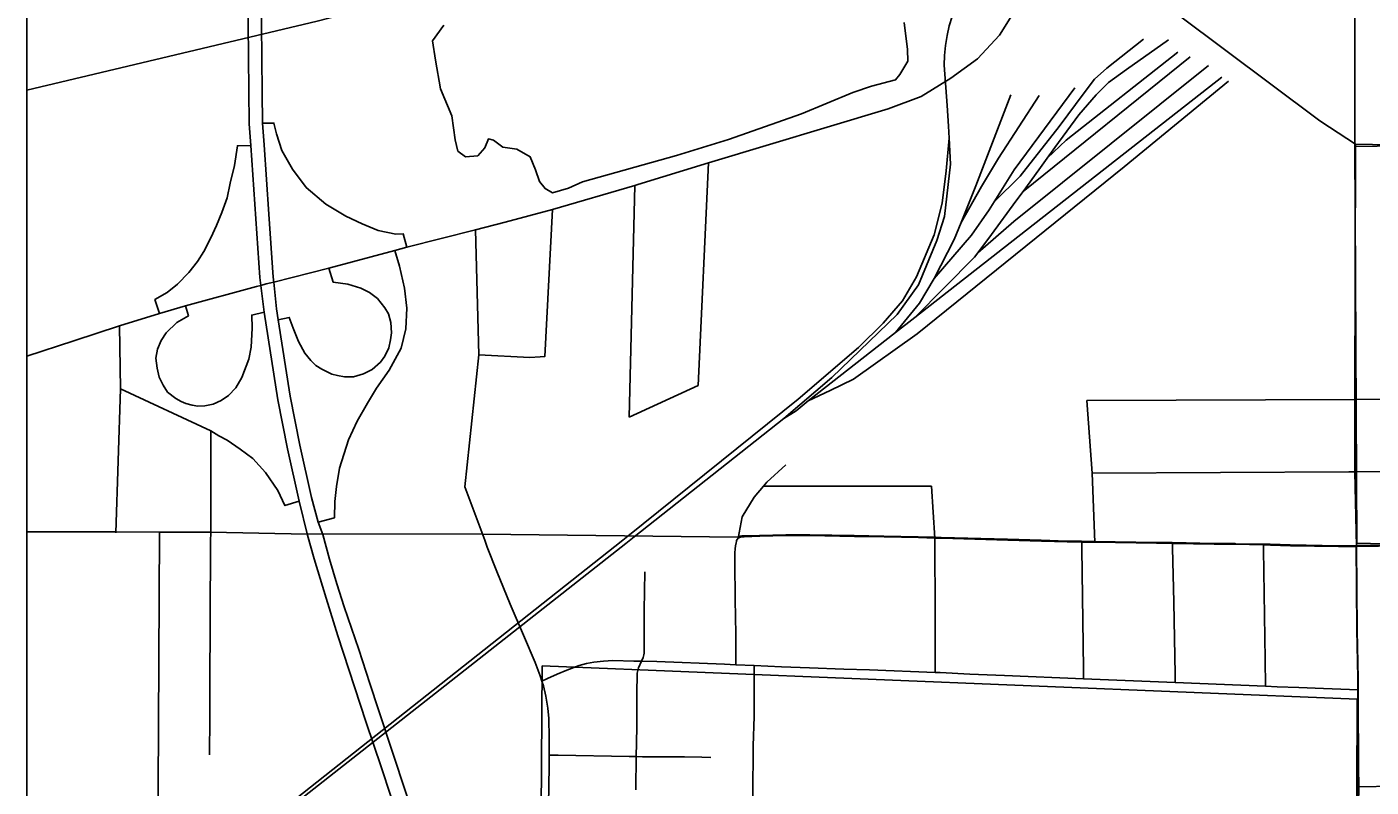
# Model space of a CAD drawing. Extents: x 0 to 40.2, y 0 to 22.
# Drawn here: x 2.1 to 2.971, y 17.261 to 17.754 of the extents above; entities that cross this region are included whole.
import ezdxf

# ---------------------------------------------------------------- set-up
doc = ezdxf.new("R2010")
doc.units = 0
for name, color, linetype in [('GM_X_Adjacent_County', 7, 'Continuous'), ('GM_X_Corporation', 7, 'Continuous'), ('GM_X_Interchange_Ramps', 7, 'Continuous'), ('GM_X_Major_Lake', 7, 'Continuous'), ('GM_X_Major_Lake_Text', 7, 'Continuous'), ('GM_X_Major_River', 7, 'Continuous'), ('GM_X_Major_River_Text', 7, 'Continuous'), ('GM_X_Minor_Lake_Text', 7, 'Continuous'), ('GM_X_Township_Road', 7, 'Continuous'), ('GM_X_Unincorporated', 7, 'Continuous'), ('GM_X_Unincorporated_Location', 7, 'Continuous')]:
    doc.layers.add(name, color=color, linetype=linetype)

msp = doc.modelspace()

# ---------------------------------------------------------------- linework, layer by layer
at = {"layer": 'GM_X_Adjacent_County'}
msp.add_line((2.1, 20.9), (2.1, 14.1), dxfattribs=at)
at = {"layer": 'GM_X_Corporation'}
for points in [[(2.1, 20.9), (2.1, 17.42646), (2.15748, 17.42656), (2.18587, 17.42642), (2.21893, 17.42625), (2.28174, 17.42502), (2.2917, 17.42534), (2.39542, 17.42509), (2.56094, 17.42299), (2.56118, 17.42314), (2.56141, 17.42329), (2.56168, 17.42343), (2.56195, 17.42356), (2.5623, 17.42368), (2.56273, 17.42377), (2.56316, 17.42384), (2.56373, 17.42389), (2.56472, 17.42394), (2.57491, 17.42421), (2.59193, 17.42468), (2.60764, 17.42465), (2.63625, 17.42415), (2.65552, 17.42381), (2.67791, 17.42333), (2.68843, 17.42309), (2.69283, 17.42292), (2.73572, 17.42174), (2.75748, 17.4211), (2.77426, 17.4206), (2.78374, 17.42044), (2.79211, 17.42031), (2.81901, 17.41987), (2.83207, 17.41973), (2.84202, 17.4196), (2.84243, 17.41959), (2.86939, 17.41905), (2.88126, 17.41905), (2.88313, 17.41906), (2.88365, 17.41888), (2.90141, 17.41862), (2.90604, 17.41855), (2.919, 17.41808), (2.95011, 17.41756), (2.9617, 17.41769), (2.99033, 17.41796)], [(2.1, 20.9), (2.1, 17.42646), (2.15748, 17.42656), (2.18587, 17.42642), (2.21893, 17.42625), (2.28174, 17.42502), (2.2917, 17.42534), (2.39542, 17.42509), (2.56094, 17.42299), (2.56118, 17.42314), (2.56141, 17.42329), (2.56168, 17.42343), (2.56195, 17.42356), (2.5623, 17.42368), (2.56273, 17.42377), (2.56316, 17.42384), (2.56373, 17.42389), (2.56472, 17.42394), (2.57491, 17.42421), (2.59193, 17.42468), (2.60764, 17.42465), (2.63625, 17.42415), (2.65552, 17.42381), (2.67791, 17.42333), (2.68843, 17.42309), (2.69283, 17.42292), (2.73572, 17.42174), (2.75748, 17.4211), (2.77426, 17.4206), (2.78374, 17.42044), (2.79211, 17.42031), (2.81901, 17.41987), (2.83207, 17.41973), (2.84202, 17.4196), (2.84243, 17.41959), (2.86939, 17.41905), (2.88126, 17.41905), (2.88313, 17.41906), (2.88365, 17.41888), (2.90141, 17.41862), (2.90604, 17.41855), (2.919, 17.41808), (2.95011, 17.41756), (2.9617, 17.41769), (2.99033, 17.41796)], [(2.1, 20.9), (2.1, 17.42646), (2.15748, 17.42656), (2.18587, 17.42642), (2.21893, 17.42625), (2.28174, 17.42502), (2.2917, 17.42534), (2.39542, 17.42509), (2.56094, 17.42299), (2.56118, 17.42314), (2.56141, 17.42329), (2.56168, 17.42343), (2.56195, 17.42356), (2.5623, 17.42368), (2.56273, 17.42377), (2.56316, 17.42384), (2.56373, 17.42389), (2.56472, 17.42394), (2.57491, 17.42421), (2.59193, 17.42468), (2.60764, 17.42465), (2.63625, 17.42415), (2.65552, 17.42381), (2.67791, 17.42333), (2.68843, 17.42309), (2.69283, 17.42292), (2.73572, 17.42174), (2.75748, 17.4211), (2.77426, 17.4206), (2.78374, 17.42044), (2.79211, 17.42031), (2.81901, 17.41987), (2.83207, 17.41973), (2.84202, 17.4196), (2.84243, 17.41959), (2.86939, 17.41905), (2.88126, 17.41905), (2.88313, 17.41906), (2.88365, 17.41888), (2.90141, 17.41862), (2.90604, 17.41855), (2.919, 17.41808), (2.95011, 17.41756), (2.9617, 17.41769), (2.99033, 17.41796)], [(2.99033, 17.41796), (2.9617, 17.41769), (2.95011, 17.41756), (2.919, 17.41808), (2.90604, 17.41855), (2.90141, 17.41862), (2.88365, 17.41888), (2.88313, 17.41906), (2.88126, 17.41905), (2.86939, 17.41905), (2.84243, 17.41959), (2.84202, 17.4196), (2.83207, 17.41973), (2.81901, 17.41987), (2.79211, 17.42031), (2.78374, 17.42044), (2.77426, 17.4206), (2.75748, 17.4211), (2.73572, 17.42174), (2.69283, 17.42292), (2.68843, 17.42309), (2.67791, 17.42333), (2.65552, 17.42381), (2.63625, 17.42415), (2.60764, 17.42465), (2.59193, 17.42468), (2.57491, 17.42421), (2.56472, 17.42394), (2.56373, 17.42389), (2.56316, 17.42384), (2.56273, 17.42377), (2.5623, 17.42368), (2.56195, 17.42356), (2.56168, 17.42343), (2.56141, 17.42329), (2.56118, 17.42314), (2.56094, 17.42299), (2.39542, 17.42509), (2.2917, 17.42534), (2.28174, 17.42502), (2.21893, 17.42625), (2.18587, 17.42642), (2.15748, 17.42656), (2.1, 17.42646), (2.1, 14.1)], [(2.96279, 17.23946), (2.96321, 17.26191), (2.96316, 17.27486), (2.9629, 17.31852), (2.96286, 17.32464), (2.96282, 17.33184), (2.96212, 17.36319), (2.9617, 17.41769), (2.95011, 17.41756), (2.919, 17.41808), (2.90604, 17.41855), (2.90141, 17.41862), (2.88365, 17.41888), (2.88313, 17.41906), (2.88126, 17.41905), (2.86939, 17.41905), (2.84243, 17.41959), (2.84202, 17.4196), (2.83207, 17.41973), (2.81901, 17.41987), (2.79211, 17.42031), (2.78374, 17.42044), (2.77426, 17.4206), (2.75748, 17.4211), (2.73572, 17.42174), (2.69283, 17.42292), (2.68843, 17.42309), (2.67791, 17.42333), (2.65552, 17.42381), (2.63625, 17.42415), (2.60764, 17.42465), (2.59193, 17.42468), (2.57491, 17.42421), (2.56472, 17.42394), (2.56373, 17.42389), (2.56316, 17.42384), (2.56273, 17.42377), (2.5623, 17.42368), (2.56195, 17.42356), (2.56168, 17.42343), (2.56141, 17.42329), (2.56118, 17.42314), (2.56094, 17.42299), (2.39542, 17.42509), (2.2917, 17.42534), (2.28174, 17.42502), (2.21893, 17.42625), (2.18587, 17.42642), (2.15748, 17.42656), (2.1, 17.42646), (2.1, 14.1)], [(2.99033, 17.41796), (2.9617, 17.41769), (2.95011, 17.41756), (2.919, 17.41808), (2.90604, 17.41855), (2.90141, 17.41862), (2.88365, 17.41888), (2.88313, 17.41906), (2.88126, 17.41905), (2.86939, 17.41905), (2.84243, 17.41959), (2.84202, 17.4196), (2.83207, 17.41973), (2.81901, 17.41987), (2.79211, 17.42031), (2.78374, 17.42044), (2.77426, 17.4206), (2.75748, 17.4211), (2.73572, 17.42174), (2.69283, 17.42292), (2.68843, 17.42309), (2.67791, 17.42333), (2.65552, 17.42381), (2.63625, 17.42415), (2.60764, 17.42465), (2.59193, 17.42468), (2.57491, 17.42421), (2.56472, 17.42394), (2.56373, 17.42389), (2.56316, 17.42384), (2.56273, 17.42377), (2.5623, 17.42368), (2.56195, 17.42356), (2.56168, 17.42343), (2.56141, 17.42329), (2.56118, 17.42314), (2.56094, 17.42299), (2.39542, 17.42509), (2.2917, 17.42534), (2.28174, 17.42502), (2.21893, 17.42625), (2.18587, 17.42642), (2.1828, 16.80328)], [(2.99033, 17.41796), (2.9617, 17.41769), (2.96212, 17.36319), (2.96282, 17.33184), (2.96286, 17.32464), (2.9629, 17.31852), (2.96316, 17.27486), (2.96321, 17.26191), (2.96279, 17.23946)]]:
    msp.add_lwpolyline(points, dxfattribs=at)
for points in [[(3.1284, 18.66934), (3.13419, 17.6788), (2.96095, 17.67632), (2.96072, 17.91012), (2.96123, 18.66685)], [(2.96095, 17.67632), (3.13419, 17.6788), (3.1308, 17.4152), (2.96215, 17.41928)], [(2.1, 17.42646), (2.1, 16.79991), (2.1828, 16.80328), (2.18587, 17.42642), (2.15748, 17.42656)], [(2.43413, 17.33981), (2.9625, 17.31807), (2.96218, 17.25819), (2.95786, 16.79166), (2.43037, 16.80164)]]:
    msp.add_lwpolyline(points, close=True, dxfattribs=at)
at = {"layer": 'GM_X_Interchange_Ramps'}
msp.add_lwpolyline([(2.1, 17.71277), (2.2881, 17.75742), (2.42072, 17.79172), (2.57682, 17.82888), (2.63327, 17.84288), (2.64159, 17.84281), (2.64987, 17.83819), (2.65662, 17.83277), (2.66871, 17.83046), (2.67516, 17.83307), (2.68429, 17.83983), (2.70073, 17.86465), (2.71494, 17.88781), (2.72375, 17.90103), (2.72988, 17.91048)], dxfattribs=at)
at = {"layer": 'GM_X_Major_Lake'}
msp.add_line((2.1, 17.54038), (2.13048, 17.5504), dxfattribs=at)
for points in [[(2.496, 17.65161), (2.54181, 17.66559), (2.65833, 17.70061), (2.67971, 17.70866), (2.69892, 17.72044), (2.71628, 17.73315), (2.73053, 17.74833), (2.74974, 17.77932), (2.77112, 17.81898)], [(2.41009, 17.62733), (2.44079, 17.63553), (2.49409, 17.65103), (2.496, 17.65161)], [(2.29583, 17.59744), (2.33853, 17.60888), (2.34628, 17.61105), (2.3909, 17.62221), (2.41009, 17.62733)], [(2.24891, 17.5855), (2.25167, 17.58625), (2.25518, 17.58719), (2.26001, 17.58841), (2.29583, 17.59744)], [(2.18605, 17.56805), (2.20289, 17.57309), (2.24891, 17.5855)], [(2.13048, 17.5504), (2.16002, 17.56011), (2.18605, 17.56805)]]:
    msp.add_lwpolyline(points, dxfattribs=at)
at = {"layer": 'GM_X_Major_Lake_Text'}
msp.add_line((2.84648, 17.76163), (2.93726, 17.69353), dxfattribs=at)
for points in [[(2.93726, 17.69353), (2.93877, 17.6924), (2.96139, 17.67783), (3.0163, 17.67668), (3.06737, 17.67662)], [(2.96193, 17.41713), (2.96094, 17.46551), (2.96097, 17.51238), (2.96139, 17.67783)], [(2.39565, 17.42453), (2.384, 17.45562), (2.39307, 17.54133), (2.3909, 17.62221)], [(2.1577, 17.42601), (2.16065, 17.51917), (2.16002, 17.56011)], [(2.4339, 17.32984), (2.43286, 17.33322), (2.42957, 17.34188), (2.42202, 17.35959), (2.4134, 17.3796), (2.40461, 17.40089), (2.39848, 17.41655), (2.39693, 17.42107), (2.39565, 17.42453)], [(2.96309, 17.32408), (2.96304, 17.33128), (2.96235, 17.36263), (2.96193, 17.41713)], [(2.43863, 17.28191), (2.43862, 17.2931), (2.43828, 17.30549), (2.43766, 17.31224), (2.43638, 17.32015), (2.43485, 17.32674), (2.4339, 17.32984)], [(2.96344, 17.26136), (2.96339, 17.27431), (2.96312, 17.31796), (2.96309, 17.32408)], [(2.43774, 17.22481), (2.43863, 17.27447), (2.43863, 17.28191)], [(2.96028, 16.99603), (2.96098, 17.03496), (2.96095, 17.05922), (2.96142, 17.11204), (2.96191, 17.14128), (2.9624, 17.16988), (2.9625, 17.18607), (2.96301, 17.23891), (2.96344, 17.26136)]]:
    msp.add_lwpolyline(points, dxfattribs=at)
at = {"layer": 'GM_X_Major_River'}
for p, q in [((2.85422, 17.7344), (2.74579, 17.64716)), ((2.66303, 17.55562), (2.67572, 17.56554)), ((2.6066, 17.5115), (2.66303, 17.55562)), ((2.49374, 17.42332), (2.59079, 17.49992)), ((2.59079, 17.49992), (2.58937, 17.4987))]:
    msp.add_line(p, q, dxfattribs=at)
for points in [[(2.69746, 17.68952), (2.69656, 17.70278), (2.6946, 17.7289), (2.69484, 17.73534), (2.6955, 17.74175), (2.69656, 17.7481), (2.69802, 17.75438), (2.69989, 17.76055), (2.70214, 17.76659), (2.70358, 17.7701), (2.70591, 17.77531), (2.70856, 17.78036), (2.71153, 17.78523), (2.7148, 17.7899), (2.71835, 17.79436), (2.72218, 17.79859), (2.72382, 17.8003), (2.7309, 17.81)], [(2.8238, 17.74591), (2.80017, 17.727), (2.79215, 17.71981), (2.78537, 17.71097), (2.76914, 17.68919), (2.74386, 17.65693), (2.72717, 17.64036)], [(2.76143, 17.66862), (2.76646, 17.67563), (2.78208, 17.69679), (2.79318, 17.70974), (2.8012, 17.71776), (2.81291, 17.72618), (2.84004, 17.74529)], [(2.76143, 17.66862), (2.77366, 17.68035), (2.8462, 17.73748)], [(2.86613, 17.72865), (2.73975, 17.62774), (2.71646, 17.60745)], [(2.6066, 17.5115), (2.62086, 17.51818), (2.63595, 17.52548), (2.67718, 17.55497), (2.81133, 17.66318), (2.8789, 17.71852)], [(2.67572, 17.56554), (2.72936, 17.60747), (2.87479, 17.72114)], [(2.7379, 17.70974), (2.71529, 17.65076), (2.70563, 17.6271)], [(2.75619, 17.70933), (2.72988, 17.66864), (2.71879, 17.65035), (2.70563, 17.6271)], [(2.72717, 17.64036), (2.74016, 17.66124), (2.77941, 17.71426)], [(2.69746, 17.68952), (2.698, 17.68161), (2.69882, 17.66476), (2.69491, 17.63085), (2.68998, 17.61544), (2.67806, 17.58667), (2.66429, 17.56735), (2.62175, 17.52646), (2.59079, 17.49992)], [(2.48952, 17.42372), (2.59997, 17.5126), (2.63922, 17.5461), (2.65505, 17.56172), (2.66758, 17.57631), (2.67683, 17.59172), (2.68813, 17.61906), (2.69327, 17.63961), (2.69594, 17.66057), (2.698, 17.68161)], [(2.74579, 17.64716), (2.75598, 17.66104), (2.76143, 17.66862)], [(2.71646, 17.60745), (2.72536, 17.61932), (2.74119, 17.6409), (2.74579, 17.64716)], [(2.68817, 17.59075), (2.71242, 17.6187), (2.72393, 17.63514), (2.72717, 17.64036)], [(2.70563, 17.6271), (2.70111, 17.61603), (2.68817, 17.59075)], [(2.67572, 17.56554), (2.71427, 17.60452), (2.71646, 17.60745)], [(2.68817, 17.59075), (2.67871, 17.57472), (2.66303, 17.55562)], [(2.6066, 17.5115), (2.59876, 17.50496), (2.59079, 17.49992)], [(2.48952, 17.42372), (2.48629, 17.42111), (2.1, 17.11577)], [(2.1, 17.11379), (2.4883, 17.41902), (2.49374, 17.42332)]]:
    msp.add_lwpolyline(points, dxfattribs=at)
at = {"layer": 'GM_X_Major_River_Text'}
for points in [[(2.34628, 17.61105), (2.34401, 17.61963), (2.33912, 17.61949), (2.3278, 17.62174), (2.31729, 17.62608), (2.30671, 17.6311), (2.29385, 17.63891), (2.28102, 17.64974), (2.27212, 17.66164), (2.26521, 17.67374), (2.2618, 17.68449), (2.26014, 17.69145), (2.25281, 17.69128)], [(2.24512, 17.67697), (2.23649, 17.6767), (2.23449, 17.66404), (2.2317, 17.65258), (2.22984, 17.64297), (2.22628, 17.63352), (2.22303, 17.625), (2.21931, 17.6171), (2.21482, 17.60826), (2.21063, 17.60176), (2.2049, 17.59463), (2.19762, 17.58704), (2.19095, 17.58162), (2.183, 17.57705), (2.18605, 17.56805)], [(2.28878, 17.43288), (2.29933, 17.43566), (2.29964, 17.4462), (2.30073, 17.45596), (2.30259, 17.46773), (2.30848, 17.48617), (2.31405, 17.49826), (2.32087, 17.51003), (2.32676, 17.51964), (2.33482, 17.53141), (2.34256, 17.54567), (2.34566, 17.55806), (2.34628, 17.57139), (2.34473, 17.5844), (2.34163, 17.59866), (2.33853, 17.60888)], [(2.29583, 17.59744), (2.29856, 17.58843), (2.30815, 17.58705), (2.31653, 17.5844), (2.32211, 17.58169), (2.32722, 17.57774), (2.33195, 17.5717), (2.33435, 17.56775), (2.33598, 17.56217), (2.33629, 17.55543), (2.33582, 17.55094), (2.33458, 17.54575), (2.33195, 17.54048), (2.32916, 17.53653), (2.32374, 17.5318), (2.31831, 17.52894), (2.31165, 17.52692), (2.30584, 17.52708), (2.30143, 17.52777), (2.29763, 17.52878), (2.29112, 17.53188), (2.28733, 17.53436), (2.28407, 17.53759), (2.28028, 17.54226), (2.27617, 17.54993), (2.27261, 17.55853), (2.27005, 17.5655), (2.2629, 17.56392)], [(2.25381, 17.56901), (2.2458, 17.56705), (2.24611, 17.55853), (2.24534, 17.54629), (2.24379, 17.53839), (2.2393, 17.52646), (2.23542, 17.51979), (2.23062, 17.51484), (2.22597, 17.51174), (2.22086, 17.50926), (2.21528, 17.50817), (2.21079, 17.50802), (2.20707, 17.50864), (2.20304, 17.50972), (2.19994, 17.51112), (2.19646, 17.51294), (2.19111, 17.51716), (2.18832, 17.5215), (2.18569, 17.52677), (2.18445, 17.53265), (2.18367, 17.53901), (2.18476, 17.54489), (2.18708, 17.55047), (2.19034, 17.55543), (2.19715, 17.56225), (2.20474, 17.56643), (2.20289, 17.57309)], [(2.21924, 17.49192), (2.22446, 17.48874), (2.22991, 17.48602), (2.23835, 17.48023), (2.24649, 17.47398), (2.25467, 17.4649), (2.26261, 17.45332), (2.26725, 17.44354), (2.27657, 17.44635)]]:
    msp.add_lwpolyline(points, dxfattribs=at)
at = {"layer": 'GM_X_Minor_Lake_Text'}
msp.add_lwpolyline([(2.37031, 17.75498), (2.36305, 17.74479), (2.36484, 17.73226), (2.3681, 17.71364), (2.37552, 17.69613), (2.37766, 17.68056), (2.37949, 17.67334), (2.38437, 17.66951), (2.39231, 17.67021), (2.39689, 17.67549), (2.3992, 17.68117), (2.40259, 17.68038), (2.4086, 17.67578), (2.41766, 17.67458), (2.42631, 17.66959), (2.42964, 17.66121), (2.43223, 17.65361), (2.43597, 17.64903), (2.44086, 17.64634), (2.45108, 17.6493), (2.46018, 17.6534), (2.52114, 17.67041), (2.55484, 17.68079), (2.6022, 17.69751), (2.63555, 17.7113), (2.64767, 17.71539), (2.66319, 17.71945), (2.66586, 17.72284), (2.67122, 17.73153), (2.6709, 17.73912), (2.66877, 17.75659)], dxfattribs=at)
at = {"layer": 'GM_X_Township_Road'}
msp.add_lwpolyline([(2.1, 20.9), (8.9, 20.9), (8.9, 14.1), (2.1, 14.1)], close=True, dxfattribs=at)
at = {"layer": 'GM_X_Unincorporated'}
for points in [[(2.2526, 17.7114), (2.2519, 17.77777), (2.2524, 17.9199), (2.25289, 18.09706), (2.25322, 18.20546), (2.25371, 18.31304), (2.25368, 18.32055), (2.25355, 18.35927)], [(2.28197, 17.42446), (2.27657, 17.44635), (2.269, 17.48024), (2.26275, 17.51215), (2.25381, 17.56901), (2.25167, 17.58625), (2.25105, 17.59127), (2.24512, 17.67697), (2.24417, 17.69101), (2.24327, 17.7775), (2.24376, 17.91963), (2.24425, 18.09679), (2.24434, 18.20534)], [(2.25686, 17.63244), (2.25376, 17.67724), (2.25281, 17.69128), (2.2526, 17.7114)], [(2.29193, 17.42478), (2.28878, 17.43288), (2.28452, 17.44875), (2.27695, 17.48264), (2.2707, 17.51455), (2.2629, 17.56392), (2.26182, 17.57097), (2.26001, 17.58841), (2.25968, 17.59154), (2.25686, 17.63244)], [(2.34146, 17.23817), (2.32994, 17.27368), (2.31976, 17.30372), (2.30163, 17.35925), (2.29395, 17.38352), (2.2862, 17.40907), (2.28197, 17.42446)], [(2.32235, 17.32837), (2.31515, 17.35023), (2.3058, 17.37793), (2.30102, 17.39275), (2.2962, 17.40888), (2.29193, 17.42478)], [(2.35338, 17.23327), (2.35287, 17.23505), (2.34595, 17.25695), (2.32799, 17.31127), (2.32235, 17.32837)]]:
    msp.add_lwpolyline(points, dxfattribs=at)
at = {"layer": 'GM_X_Unincorporated_Location'}
for p, q in [((2.53509, 17.52133), (2.54181, 17.66559)), ((2.49053, 17.50086), (2.49409, 17.65103)), ((2.49053, 17.50086), (2.53509, 17.52133)), ((2.57747, 17.45611), (2.68644, 17.45607)), ((2.68865, 17.42253), (2.68644, 17.45607))]:
    msp.add_line(p, q, dxfattribs=at)
for points in [[(2.43281, 17.53996), (2.43574, 17.54014), (2.44079, 17.63553)], [(2.39307, 17.54133), (2.42597, 17.53954), (2.43281, 17.53996)], [(2.21916, 17.4257), (2.21924, 17.49192), (2.16065, 17.51917)], [(2.78714, 17.51159), (2.96097, 17.51238), (3.04468, 17.51276)], [(2.79234, 17.41975), (2.79062, 17.4645), (2.78714, 17.51159)], [(2.56117, 17.42243), (2.56373, 17.43622), (2.57152, 17.44899), (2.57747, 17.45611), (2.57963, 17.4587), (2.59192, 17.46987)], [(2.79062, 17.4645), (2.95696, 17.46548), (2.96094, 17.46551), (3.0646, 17.46612)], [(2.21836, 17.28197), (2.21851, 17.30626), (2.21868, 17.33239), (2.2188, 17.36409), (2.21875, 17.38897), (2.21898, 17.40035), (2.21906, 17.4163), (2.21905, 17.42098), (2.21916, 17.4257)], [(2.55954, 17.34046), (2.55957, 17.34444), (2.55956, 17.36017), (2.55928, 17.38264), (2.559, 17.40694), (2.559, 17.41294), (2.55918, 17.41557), (2.55941, 17.41742), (2.55977, 17.41937), (2.55997, 17.42034), (2.56015, 17.42104), (2.56048, 17.42169), (2.56117, 17.42243)], [(2.56117, 17.42243), (2.56191, 17.42288), (2.56253, 17.42312), (2.56339, 17.42329), (2.56494, 17.42338), (2.57514, 17.42365), (2.59215, 17.42413), (2.60787, 17.42409), (2.63648, 17.42359), (2.65574, 17.42325), (2.67813, 17.42278), (2.68865, 17.42253), (2.69306, 17.42237), (2.73594, 17.42118), (2.75771, 17.42054), (2.77448, 17.42004), (2.78396, 17.41989), (2.79234, 17.41975), (2.81924, 17.41932), (2.83229, 17.41917), (2.84265, 17.41903), (2.86962, 17.4185), (2.88149, 17.41849), (2.88336, 17.4185), (2.90163, 17.41806), (2.90627, 17.41799), (2.91922, 17.41753), (2.95034, 17.417), (2.96193, 17.41713)], [(2.68893, 17.33541), (2.68879, 17.38477), (2.68866, 17.40939), (2.68865, 17.41827), (2.68865, 17.42253)], [(2.78504, 17.33125), (2.78498, 17.33799), (2.78401, 17.41546), (2.78396, 17.41989)], [(2.84445, 17.32897), (2.84447, 17.33406), (2.84362, 17.38093), (2.84269, 17.41614), (2.84265, 17.41903)], [(2.90299, 17.32659), (2.90282, 17.34378), (2.9017, 17.41518), (2.90163, 17.41806)], [(2.96193, 17.41713), (2.99056, 17.4174), (3.00965, 17.41754), (3.03231, 17.41789), (3.04843, 17.41798), (3.08895, 17.41814)], [(2.4947, 17.25935), (2.4948, 17.26619), (2.4949, 17.27438), (2.49503, 17.28089), (2.4952, 17.28981), (2.49541, 17.30048), (2.49539, 17.3214), (2.49568, 17.33486), (2.4958, 17.33583), (2.496, 17.33679), (2.49627, 17.33755), (2.49655, 17.33834), (2.49838, 17.34278), (2.49944, 17.34513), (2.49981, 17.34603), (2.50005, 17.34694), (2.50017, 17.34786), (2.50019, 17.37557), (2.50051, 17.40071)], [(2.4339, 17.32984), (2.43759, 17.33153), (2.44371, 17.33432), (2.44997, 17.337), (2.45812, 17.33992), (2.46284, 17.34123), (2.46764, 17.34217), (2.47374, 17.34283), (2.47989, 17.34307), (2.49354, 17.34281), (2.49838, 17.34278), (2.50836, 17.34245), (2.55225, 17.34079), (2.55954, 17.34046), (2.57156, 17.33992), (2.58914, 17.33913), (2.60736, 17.33846), (2.62973, 17.33752), (2.64616, 17.33702), (2.68893, 17.33541), (2.69215, 17.33532), (2.71141, 17.33442), (2.73378, 17.33342), (2.78504, 17.33125), (2.84445, 17.32897), (2.90299, 17.32659), (2.91056, 17.32618), (2.92458, 17.32564), (2.94052, 17.32513), (2.95743, 17.32434), (2.96309, 17.32408)], [(2.56975, 17.11178), (2.56963, 17.11826), (2.56977, 17.13185), (2.5699, 17.14241), (2.56996, 17.15963), (2.56997, 17.16696), (2.56997, 17.16789), (2.57008, 17.17993), (2.57019, 17.19279), (2.57031, 17.2064), (2.57043, 17.2219), (2.57051, 17.23243), (2.5706, 17.24671), (2.5707, 17.25726), (2.57072, 17.2666), (2.57091, 17.27656), (2.57094, 17.28218), (2.57095, 17.28781), (2.57139, 17.30693), (2.57149, 17.32651), (2.57154, 17.33577), (2.57156, 17.33992)], [(2.43863, 17.28191), (2.44445, 17.28181), (2.49044, 17.281), (2.49503, 17.28089), (2.49914, 17.2808), (2.51513, 17.28078), (2.52634, 17.28064), (2.53747, 17.2805), (2.54348, 17.2804)], [(2.96344, 17.26136), (2.9861, 17.26172)]]:
    msp.add_lwpolyline(points, dxfattribs=at)

doc.saveas('drawing.dxf')
